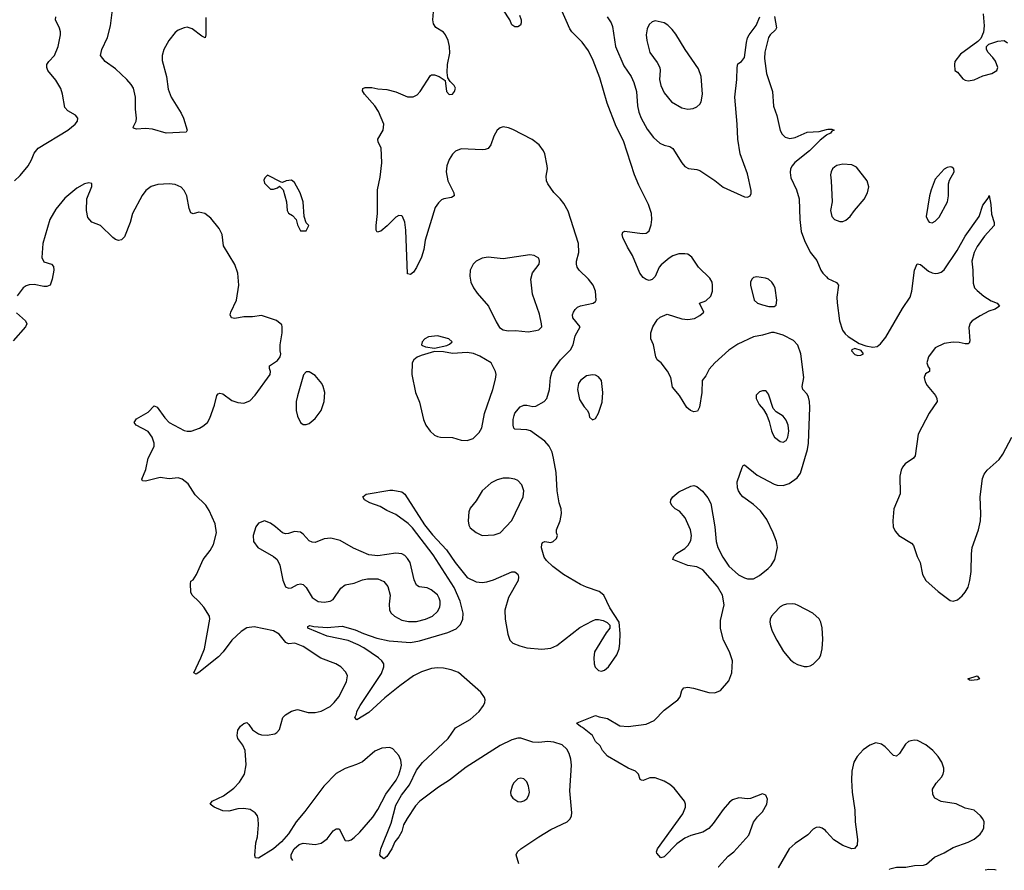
# Model space of a CAD drawing. Header units: inches. Extents: x 1473912 to 1647258, y 640388 to 773423.
# Tile 380 of 420: x 1614587 to 1621193, y 640426 to 646130. Entities that reach past the tile are written whole.
import ezdxf

# ---------------------------------------------------------------- set-up
doc = ezdxf.new("R2010")
doc.units = ezdxf.units.IN
doc.header["$MEASUREMENT"] = 0
doc.layers.add('B6614', color=7, linetype='Continuous')
doc.layers.add('B6624', color=7, linetype='Continuous')

msp = doc.modelspace()

# ---------------------------------------------------------------- linework, layer by layer
at = {"layer": 'B6614', "color": 5}
for points, elevation in [([(1615835.2, 646144.8), (1615835.5, 646030), (1615830.5, 646009.5), (1615810, 646019.3), (1615745.2, 646070), (1615710, 646079.6), (1615690, 646076.2), (1615650, 646059.6), (1615630, 646045.6), (1615587.8, 645990), (1615554.6, 645930), (1615542.1, 645890), (1615543.1, 645856.9), (1615571, 645750), (1615583.7, 645663.7), (1615602.3, 645610), (1615670, 645504.4), (1615686.3, 645470), (1615710.6, 645390), (1615703.6, 645376.4), (1615570.6, 645369.4), (1615477, 645397), (1615430, 645400.4), (1615370, 645396), (1615350, 645402), (1615347.6, 645410), (1615367.8, 645450), (1615369.7, 645470), (1615363.9, 645530), (1615364.7, 645610), (1615351, 645671), (1615335.8, 645695.8), (1615305.6, 645730), (1615230, 645800.4), (1615160.9, 645850), (1615129.6, 645890), (1615137.6, 645930), (1615176.9, 646010), (1615195.3, 646090), (1615217.2, 646250)], 660), ([(1617936.2, 640469.3), (1617918, 640530), (1617926, 640550), (1617949.4, 640570), (1618070, 640650.3), (1618150, 640699.5), (1618261.2, 640750), (1618279.3, 640770), (1618289.3, 640790), (1618292.3, 640810), (1618277.7, 640957.7), (1618288.7, 641130), (1618284.2, 641170), (1618273.1, 641210), (1618258.6, 641238.6), (1618227.3, 641267.3), (1618170, 641286), (1618130, 641289.8), (1618070, 641283.4), (1618030, 641285), (1617950, 641312), (1617930, 641312.1), (1617890, 641301.4), (1617810, 641262.7), (1617582.7, 641117.3), (1617470, 641030.8), (1617396.4, 640983.6), (1617271.3, 640890), (1617242.6, 640857.4), (1617186, 640774), (1617163.1, 640730), (1617150, 640686), (1617130.3, 640650), (1617103.1, 640616.9), (1617084, 640570), (1617050, 640518), (1617030, 640502), (1617010, 640518), (1617004, 640530), (1617009.5, 640569.5), (1617078.7, 640741.3), (1617110, 640863.1), (1617148.6, 640930), (1617201.3, 640998.7), (1617250, 641096.5), (1617290, 641148.3), (1617462.2, 641310), (1617510, 641380.4), (1617610, 641437.1), (1617670.7, 641490), (1617699.8, 641530), (1617707.2, 641550), (1617709.7, 641570), (1617705.2, 641585.2), (1617680, 641620), (1617530, 641752.9), (1617482.7, 641770), (1617430, 641780.6), (1617390, 641783.7), (1617350, 641778.9), (1617282.2, 641757.8), (1617230.1, 641729.9), (1617137, 641663), (1617037.7, 641582.3), (1616930, 641483), (1616850, 641435.3), (1616835.3, 641450), (1616847, 641473), (1616849.6, 641490), (1616871.6, 641530), (1617015.1, 641744.9), (1617030.8, 641790), (1617029.8, 641810), (1617017.6, 641830), (1616993.3, 641850), (1616896.8, 641916.8), (1616858, 641938), (1616790, 641966.2), (1616650, 641995), (1616519.5, 642050), (1616520.1, 642059.9), (1616532.9, 642067.1), (1616561.1, 642061.1), (1616650, 642055.1), (1616750, 642064), (1616837.7, 642037.7), (1616893.1, 642013.1), (1616983.6, 641983.6), (1617064.9, 641964.9), (1617210, 641952.5), (1617270, 641965.3), (1617459.1, 642020.9), (1617514.3, 642045.7), (1617545.4, 642074.6), (1617559.5, 642110), (1617562, 642150), (1617542.2, 642230), (1617502.5, 642322.5), (1617362.1, 642542.1), (1617222.7, 642722.7), (1617192.6, 642752.6), (1617110, 642811.3), (1617050, 642838), (1617005.5, 642865.5), (1616936, 642890), (1616901.2, 642910), (1616889.2, 642930), (1616912.3, 642947.7), (1617070, 642974.9), (1617090, 642974.4), (1617150, 642963), (1617170, 642948), (1617303.4, 642743.4), (1617356.5, 642676.5), (1617450, 642574), (1617509.2, 642489.2), (1617590.1, 642390.1), (1617650, 642361.1), (1617690, 642355.8), (1617720.6, 642359.4), (1617766.1, 642373.9), (1617890, 642427.7), (1617910, 642426.8), (1617930, 642411.3), (1617933.4, 642393.4), (1617930.4, 642370), (1617865.6, 642254.4), (1617841.3, 642170), (1617844.7, 642110), (1617862.3, 642010), (1617876.5, 641970), (1617894.6, 641950), (1617941.6, 641930), (1617990, 641918.3), (1618089.5, 641909.5), (1618150, 641914.7), (1618190, 641932.8), (1618346, 642054), (1618430, 642099.3), (1618450, 642108), (1618470, 642108), (1618501.1, 642101.1), (1618527.9, 642087.9), (1618546, 642070), (1618546.8, 642050), (1618522.3, 642017.7), (1618444.4, 641890), (1618439.6, 641850), (1618442, 641810), (1618449, 641789), (1618470, 641766.4), (1618490, 641761.6), (1618510, 641768), (1618537, 641790), (1618592.8, 641870), (1618608.3, 641910), (1618614.3, 641950), (1618614.8, 642014.8), (1618608, 642090), (1618545.8, 642185.8), (1618506, 642270), (1618475.3, 642295.3), (1618390, 642324.5), (1618350, 642342.9), (1618235.1, 642410), (1618163, 642463), (1618122.4, 642502.4), (1618105.4, 642525.4), (1618087.7, 642587.7), (1618090, 642614), (1618095.3, 642624.7), (1618110, 642631.3), (1618150, 642624.7), (1618166, 642630), (1618188, 642650), (1618195.3, 642670), (1618188, 642690), (1618188.7, 642710), (1618214, 642770), (1618222, 642818), (1618219.3, 642850), (1618207.3, 642890), (1618194, 642970), (1618187, 643093), (1618169.5, 643190), (1618159.3, 643230), (1618139.3, 643270), (1618110, 643304), (1618014, 643374), (1617990, 643379.5), (1617910, 643383.6), (1617902.9, 643390), (1617898, 643410), (1617898.3, 643450), (1617904.2, 643475.8), (1617910, 643490.5), (1617945.8, 643534.2), (1617970, 643544.4), (1617990, 643544.7), (1618030, 643536), (1618050, 643538), (1618106.6, 643570), (1618124.5, 643590), (1618142.7, 643650), (1618149.2, 643730), (1618159.3, 643770), (1618216.4, 643850), (1618283.2, 643916.8), (1618299.7, 643950), (1618314, 644010), (1618347.3, 644070), (1618297.6, 644130), (1618295.6, 644150), (1618301.6, 644170), (1618312.7, 644187.3), (1618330, 644201.6), (1618350, 644210.4), (1618434, 644230), (1618450, 644240.7), (1618455.1, 644250), (1618451.3, 644308.7), (1618434.7, 644350), (1618403.1, 644390), (1618340.9, 644450), (1618327.8, 644470), (1618322.2, 644490), (1618323.1, 644510), (1618338.2, 644570), (1618336.1, 644630), (1618265.8, 644845.8), (1618237.7, 644897.7), (1618212.1, 644930), (1618170, 644971.2), (1618129.7, 645030), (1618121, 645050), (1618118.3, 645081.7), (1618127.8, 645130), (1618126, 645150), (1618109.6, 645230), (1618101.6, 645250), (1618071.8, 645291.8), (1618026.1, 645326.1), (1617895, 645395), (1617865.9, 645405.9), (1617830, 645411.5), (1617810, 645406), (1617790, 645389.6), (1617767.8, 645350), (1617749, 645291), (1617730, 645267.3), (1617710, 645259.7), (1617690, 645258.3), (1617550, 645264), (1617510, 645249.7), (1617490, 645229.7), (1617467.9, 645192.1), (1617453, 645150), (1617448.2, 645110), (1617458.6, 645050), (1617500.5, 644970), (1617502.8, 644950), (1617483, 644937), (1617432, 644930), (1617417, 644923), (1617396.7, 644903.3), (1617375.5, 644870), (1617307.1, 644652.9), (1617299.1, 644590), (1617282.5, 644537.5), (1617250, 644468), (1617230, 644438), (1617210, 644422), (1617190, 644426), (1617178.4, 644718.4), (1617172.1, 644772.1), (1617154.5, 644810), (1617150, 644815.1), (1617130, 644818), (1617110, 644807), (1617052.5, 644747.5), (1617010, 644712.3), (1616985.6, 644705.6), (1616978, 644718), (1616977.6, 644750), (1616987.8, 644830), (1616987.3, 644990), (1617006, 645074), (1617016.2, 645170), (1617012.3, 645270), (1616993.2, 645310), (1616989.2, 645330), (1617025.2, 645390), (1617029.4, 645430), (1616995.2, 645515.2), (1616970, 645552.7), (1616900.9, 645630), (1616886, 645654), (1616889, 645670), (1616904.2, 645675.8), (1616950, 645676.4), (1616990, 645667), (1617050, 645661.3), (1617110, 645647), (1617190, 645612.9), (1617227.1, 645612.9), (1617253.4, 645626.6), (1617274.5, 645650), (1617343.7, 645756.3), (1617350, 645761), (1617370, 645761), (1617402, 645750), (1617442, 645722), (1617451, 645650), (1617468, 645628), (1617490, 645631), (1617505.2, 645650), (1617511.1, 645671.1), (1617502.7, 645690), (1617476, 645716), (1617460.2, 645740.2), (1617455.5, 645775.5), (1617456.9, 645830), (1617474, 645906), (1617471.5, 645951.5), (1617462.2, 645990), (1617444.7, 646030), (1617430, 646046), (1617378, 646078), (1617363, 646103), (1617359.3, 646130), (1617366.5, 646210)], 660), ([(1614551.5, 645050), (1614590, 645085.7), (1614643.1, 645150), (1614667.1, 645190), (1614684.6, 645235.4), (1614710, 645268.9), (1614909.3, 645390), (1614959, 645430), (1614975.3, 645450), (1614978, 645470), (1614962, 645490), (1614910, 645519.3), (1614890, 645541.2), (1614875, 645630), (1614862, 645670), (1614830, 645724.4), (1614775.6, 645790), (1614769.8, 645810), (1614770, 645830.4), (1614782.6, 645850), (1614821.2, 645890), (1614846.2, 645950), (1614861, 646030), (1614860.4, 646050), (1614854.4, 646074.4), (1614828.2, 646130), (1614829.7, 646150)], 680), ([(1617940.9, 646160.9), (1617950.4, 646130), (1617950.5, 646110), (1617946, 646094), (1617930, 646082), (1617910, 646082), (1617890, 646095.3), (1617876, 646130), (1617834, 646194)], 640), ([(1619273.9, 640449.1), (1619274.4, 640450), (1619340.5, 640519.5), (1619377.6, 640550), (1619479.6, 640660.4), (1619510.9, 640749.1), (1619536.2, 640783.8), (1619570, 640818), (1619600.7, 640870), (1619603.7, 640903.7), (1619594, 640930), (1619570, 640939.3), (1619490, 640906.6), (1619470, 640904.5), (1619411.3, 640911.3), (1619370, 640898), (1619350, 640882.4), (1619307.5, 640832.5), (1619239.8, 640740.2), (1619210, 640707.1), (1619170, 640681.5), (1619090, 640659.8), (1619050, 640641), (1618997, 640603), (1618910, 640516), (1618889.3, 640509.3), (1618861.2, 640541.2), (1618859, 640550), (1618866.6, 640570), (1619036, 640804), (1619054.3, 640850), (1619054.7, 640870), (1619048, 640890), (1618977.3, 640977.3), (1618950, 641000.3), (1618910, 641022.7), (1618850, 641044.7), (1618815.3, 641044.7), (1618770, 641027), (1618758, 641030), (1618750, 641035.3), (1618739.5, 641070), (1618719.3, 641090), (1618670, 641111.2), (1618531.5, 641191.5), (1618497.2, 641230), (1618481.5, 641261.5), (1618449.2, 641290), (1618429.3, 641330), (1618364, 641384), (1618349.3, 641390), (1618326, 641410), (1618326.3, 641413.7), (1618450, 641464.7), (1618474.9, 641454.9), (1618530, 641444.4), (1618613.9, 641393.9), (1618670.2, 641390.2), (1618790, 641405.4), (1618843.5, 641430), (1618910, 641499), (1619003.6, 641570), (1619017.6, 641590), (1619030, 641632), (1619042, 641650), (1619070, 641653.4), (1619107.9, 641647.9), (1619210, 641617.1), (1619250, 641615.5), (1619290, 641630.8), (1619344.4, 641695.6), (1619364.5, 641750), (1619369.6, 641830), (1619349.6, 641890), (1619309.6, 641970), (1619288.3, 642048.3), (1619290, 642102), (1619313.3, 642206.7), (1619302.2, 642270), (1619268.2, 642330), (1619170, 642440.5), (1619130, 642460.4), (1619069.6, 642469.6), (1618968, 642510), (1618975.3, 642530), (1618994, 642550), (1619050, 642583), (1619072.7, 642607.3), (1619090, 642638), (1619093.6, 642670), (1619087, 642710), (1619052, 642790), (1619013.8, 642833.8), (1618984, 642850), (1618964, 642870), (1618954, 642890), (1618955.3, 642910), (1618968, 642930), (1619010, 642964.7), (1619090, 643001), (1619110, 643006), (1619130, 642998.8), (1619168.1, 642968.1), (1619204.7, 642924.7), (1619224.7, 642884.7), (1619250.3, 642730.3), (1619260.2, 642630), (1619270.3, 642589.7), (1619304.8, 642524.8), (1619345.2, 642465.2), (1619410, 642408.2), (1619450, 642386.2), (1619470, 642380.2), (1619510, 642380.8), (1619550, 642402.3), (1619609.6, 642450), (1619628, 642470), (1619652.4, 642510), (1619670.9, 642590), (1619664.5, 642630), (1619642.2, 642690), (1619599.2, 642779.2), (1619556.6, 642836.6), (1619510, 642878), (1619438, 642930), (1619425.3, 642945.3), (1619409.7, 642969.7), (1619402.9, 642990), (1619400.7, 643030), (1619433.2, 643126.8), (1619440.2, 643139.8), (1619450, 643144.7), (1619535.3, 643075.3), (1619650, 643015.4), (1619670, 643009.3), (1619710, 643007.2), (1619750, 643019.1), (1619802.7, 643057.3), (1619825.8, 643090), (1619872.5, 643247.5), (1619880.4, 643290), (1619888.9, 643530), (1619887, 643570), (1619879.8, 643599.8), (1619870, 643618), (1619840.4, 643650), (1619835.8, 643670), (1619847.5, 643730), (1619827.8, 643890), (1619806.7, 643946.7), (1619779, 643979), (1619710, 644015.1), (1619650, 644032.3), (1619630, 644032.3), (1619570, 644014.5), (1619510, 644003.6), (1619405.2, 643954.8), (1619345, 643915), (1619250.7, 643830), (1619213.4, 643786.6), (1619190, 643742), (1619166, 643710), (1619164, 643630), (1619147.1, 643532.9), (1619134.8, 643505.2), (1619110, 643501.2), (1619088.7, 643510), (1619064, 643530), (1619014, 643610), (1618966.8, 643666.8), (1618955.1, 643730), (1618933.8, 643773.8), (1618890, 643829), (1618864, 643850), (1618854, 643870), (1618839, 643950), (1618822, 643990), (1618822, 644030), (1618835.3, 644070), (1618863.1, 644116.9), (1618884.7, 644135.3), (1618930, 644156), (1619030, 644124.9), (1619070, 644120.5), (1619113.4, 644126.6), (1619150, 644146.8), (1619176, 644170), (1619148, 644230), (1619190, 644244.9), (1619223.3, 644276.7), (1619235.1, 644310), (1619236.2, 644350), (1619232, 644370), (1619218, 644398), (1619141.3, 644470), (1619097.5, 644537.5), (1619070, 644557), (1619050, 644560.9), (1619010, 644559.3), (1618970, 644546.6), (1618944, 644530), (1618890, 644486), (1618878, 644470), (1618850, 644408.7), (1618830, 644388.7), (1618810, 644382), (1618790, 644389), (1618770, 644401.2), (1618747.3, 644430), (1618699.5, 644550), (1618664.4, 644604.4), (1618633.2, 644670), (1618629.3, 644690.7), (1618634, 644706), (1618646.8, 644713.2), (1618764.1, 644695.9), (1618790, 644698), (1618797.4, 644702.6), (1618810, 644714), (1618824.8, 644755.2), (1618828.9, 644791.1), (1618826.8, 644830), (1618806.8, 644890), (1618740.9, 645020.9), (1618711.5, 645090), (1618638.4, 645318.4), (1618590, 645413.7), (1618528.2, 645570), (1618479.5, 645739.5), (1618435.7, 645855.7), (1618402.6, 645922.6), (1618360.8, 645980.8), (1618290.9, 646050), (1618277.4, 646070), (1618221, 646201)], 640), ([(1618527.7, 646150), (1618555.8, 646110), (1618564.8, 646084.8), (1618584.2, 645950), (1618640.5, 645820.5), (1618690, 645748.8), (1618707.7, 645710), (1618726.3, 645650), (1618732.5, 645552.5), (1618740.9, 645510), (1618756.3, 645470), (1618795.8, 645395.8), (1618840.1, 645340.1), (1618882.5, 645302.5), (1618910, 645289), (1618950, 645279), (1618970, 645266.4), (1619028.9, 645170), (1619050, 645145.7), (1619073.3, 645133.3), (1619130, 645125.2), (1619150, 645118.2), (1619250, 645052.9), (1619307.5, 645007.5), (1619450, 644941.8), (1619470, 644940.3), (1619487, 644950), (1619494.7, 644965.3), (1619495.2, 644984.8), (1619470, 645096.2), (1619419.8, 645230), (1619404.1, 645330), (1619401.5, 645430), (1619384.8, 645610), (1619399.2, 645730), (1619400.5, 645810), (1619406.2, 645833.8), (1619430, 645850.4), (1619450, 645877.3), (1619462.8, 645977.2), (1619471, 646009), (1619481.6, 646030), (1619527.7, 646092.3), (1619552, 646150)], 640), ([(1619651.7, 646151.7), (1619664.4, 646075.6), (1619657.5, 646062.5), (1619621.3, 646030), (1619612, 646010), (1619586.8, 645913.2), (1619583.6, 645870), (1619598.6, 645770), (1619638.8, 645650), (1619645, 645550), (1619667.9, 645487.9), (1619688.1, 645388.1), (1619703.2, 645363.2), (1619723, 645343), (1619753.4, 645333.4), (1619790, 645340.3), (1619870, 645376.1), (1619950, 645381.3), (1620000, 645393.1)], 640), ([(1620000, 645356.4), (1619957.7, 645322.3), (1619886.3, 645250), (1619787.8, 645172.2), (1619769.5, 645150.5), (1619759.3, 645130), (1619755.4, 645104.6), (1619760.1, 645070), (1619798.9, 644990), (1619816.6, 644930), (1619821.9, 644790), (1619830.8, 644710), (1619852.2, 644650), (1619890, 644570.3), (1619935.6, 644515.6), (1619962.5, 644450), (1619976, 644430), (1620000, 644405.5)], 640), ([(1616420.6, 640492.1), (1616409.2, 640510), (1616409.4, 640530.6), (1616429.5, 640570.5), (1616461.6, 640598.4), (1616490, 640607.7), (1616570, 640599.3), (1616610, 640608), (1616650, 640636.3), (1616690, 640690.7), (1616710, 640702.8), (1616730, 640704.7), (1616770, 640626), (1616790, 640624), (1616810, 640630.5), (1616830, 640644.9), (1616870, 640681.7), (1616957.1, 640782.9), (1616990, 640834.3), (1617043.4, 640936.6), (1617112.7, 641030), (1617130, 641064.9), (1617144.1, 641110), (1617148.6, 641130), (1617145.1, 641165.1), (1617130, 641195.1), (1617090, 641241.2), (1617069.4, 641249.4), (1617015.9, 641244.1), (1616970, 641223.7), (1616886.1, 641153.9), (1616845.8, 641134.2), (1616770, 641108.2), (1616710, 641073.8), (1616626.9, 640990), (1616500.5, 640819.5), (1616442.4, 640750), (1616390.4, 640669.6), (1616344.4, 640615.6), (1616290.3, 640569.7), (1616190, 640506.6), (1616170, 640508.7), (1616164.1, 640524.1), (1616171.6, 640610), (1616181.6, 640650), (1616189.6, 640730), (1616187.8, 640770), (1616181.6, 640790), (1616167.8, 640810), (1616132.5, 640832.5), (1616090, 640839.8), (1616050, 640838.3), (1615990, 640821.2), (1615950, 640823.5), (1615892.7, 640850), (1615865.2, 640870), (1615879.3, 640890), (1615955.3, 640924.7), (1616023.6, 640976.4), (1616062.8, 641017.2), (1616094.5, 641070), (1616107.2, 641132.8), (1616100.7, 641230), (1616084.2, 641264.2), (1616050, 641309), (1616045.1, 641330), (1616050, 641364.7), (1616068.2, 641391.8), (1616090, 641410.5), (1616110, 641416.3), (1616124.1, 641404.1), (1616148.2, 641368.2), (1616190, 641340.3), (1616210, 641333.1), (1616248, 641332), (1616298.3, 641341.7), (1616313.2, 641350), (1616329.4, 641370), (1616352.3, 641450), (1616371.3, 641468.7), (1616410, 641493), (1616450, 641504.4), (1616523.2, 641483.2), (1616570, 641484), (1616610, 641493.8), (1616670, 641524.4), (1616698, 641550), (1616728.5, 641590), (1616778.7, 641690), (1616786.6, 641730), (1616775.3, 641755.3), (1616741.2, 641790), (1616709, 641810), (1616608, 641848), (1616490, 641927.2), (1616432, 641948), (1616390, 641945.1), (1616372.9, 641952.9), (1616326.9, 642010), (1616290, 642031.2), (1616161, 642059), (1616110, 642051.6), (1616073, 642027), (1616010, 641969.6), (1615952, 641890), (1615921.8, 641858.2), (1615790, 641753.2), (1615770, 641741.2), (1615755.3, 641750), (1615803, 641850), (1615826.3, 641910), (1615862.6, 642110), (1615860.5, 642130), (1615823.1, 642190), (1615790, 642228.1), (1615743.9, 642270), (1615735.8, 642290), (1615732.5, 642347.5), (1615736.2, 642363.8), (1615750, 642374), (1615772.2, 642410), (1615818.7, 642510), (1615864.5, 642570), (1615887, 642610), (1615906.6, 642690), (1615898, 642750), (1615858.9, 642838.9), (1615835.5, 642875.5), (1615764.8, 642944.8), (1615716.6, 643016.6), (1615677.2, 643050), (1615650, 643057.6), (1615590, 643052), (1615530, 643059.6), (1615430, 643035.1), (1615410, 643038), (1615406, 643050), (1615432.9, 643112.9), (1615449.5, 643190.5), (1615481.2, 643250), (1615489.2, 643270), (1615489.3, 643290), (1615475.1, 643330), (1615450, 643369.2), (1615369, 643410), (1615354, 643430), (1615370, 643454), (1615450, 643498.8), (1615490, 643541), (1615510, 643531.3), (1615559.9, 643459.9), (1615589.2, 643429.2), (1615690, 643375.8), (1615710, 643370.4), (1615738, 643370), (1615794, 643390), (1615816.6, 643403.4), (1615846, 643430), (1615862.5, 643457.5), (1615894.2, 643545.8), (1615909.5, 643610.5), (1615918, 643622), (1615930, 643626.8), (1615950, 643620.7), (1616010, 643576.3), (1616050, 643562), (1616090, 643559.1), (1616130, 643574), (1616167.9, 643612.1), (1616267, 643750), (1616269.3, 643770), (1616262.7, 643790), (1616262.7, 643810), (1616315.8, 643844.2), (1616334, 643870), (1616339, 643890), (1616334, 643910), (1616334, 643950), (1616349, 644030), (1616349, 644070), (1616344.7, 644084.7), (1616310, 644113.2), (1616210, 644146.6), (1616150, 644138), (1616090, 644137), (1616030, 644126.6), (1616008.7, 644130), (1615999, 644150), (1616002.7, 644170), (1616042, 644250), (1616057, 644350), (1616049.5, 644430), (1616029.5, 644489.5), (1615953.4, 644613.4), (1615945.4, 644690), (1615924.4, 644730), (1615870, 644799.7), (1615830, 644829.7), (1615790, 644840.5), (1615750, 644829.3), (1615735.1, 644835.1), (1615724, 644864), (1615707.8, 644950), (1615690, 644986), (1615670, 645006.6), (1615630, 645025.1), (1615590, 645029.6), (1615514.9, 645025.1), (1615470, 645012.3), (1615434.4, 644985.6), (1615408.8, 644951.2), (1615344.4, 644830), (1615328.2, 644770), (1615290, 644675.1), (1615270, 644654.3), (1615250, 644649.8), (1615230, 644655.4), (1615211.5, 644670), (1615130, 644749.6), (1615070, 644773.2), (1615044.8, 644804.8), (1615036, 644850), (1615037, 644930), (1615072.1, 645012.1), (1615071.4, 645031.4), (1615050, 645037), (1615022.8, 645030), (1614970, 645000.5), (1614890, 644932.4), (1614830, 644860.5), (1614790.2, 644790), (1614743.1, 644630), (1614735.8, 644535.8), (1614750, 644506), (1614801, 644490), (1614814.7, 644474.7), (1614816.4, 644450), (1614805.5, 644390), (1614790.6, 644350), (1614770, 644340.9), (1614750, 644340.9), (1614685.2, 644354.8), (1614650, 644352.7), (1614630, 644345.2), (1614610, 644333.2), (1614570, 644279.5)], 680), ([(1614565.4, 644165.4), (1614626, 644110), (1614636, 644090), (1614626.8, 644070), (1614542.5, 643977.5)], 680), ([(1620000, 640683.9), (1619992.3, 640692.3), (1619970, 640707.3), (1619950, 640714.5), (1619930, 640711.6), (1619910, 640700.5), (1619875.9, 640664.1), (1619790, 640605.5), (1619749.2, 640570), (1619676.3, 640443)], 640)]:
    msp.add_lwpolyline(points, dxfattribs=dict(at, elevation=elevation))
for points, elevation in [([(1618850, 646122.9), (1618830, 646117), (1618810, 646099.3), (1618797, 646070), (1618790.3, 646030), (1618793.7, 645990), (1618814, 645910), (1618864.1, 645844.1), (1618882.3, 645810), (1618884.6, 645790), (1618878.9, 645730), (1618888.1, 645688.1), (1618910, 645640.7), (1618960.5, 645580.5), (1619030, 645539.5), (1619070, 645530.4), (1619104.4, 645535.6), (1619130, 645545.5), (1619150, 645564), (1619159.7, 645580.3), (1619168, 645630), (1619159.8, 645750), (1619140.5, 645800.5), (1619050.9, 645930.9), (1618990, 646033.2), (1618964.9, 646064.9), (1618934.5, 646094.5), (1618910, 646109.5)], 660), ([(1616250, 645088), (1616232, 645070), (1616225.4, 645054.6), (1616230, 645034), (1616270, 644994), (1616290, 644994), (1616316.4, 645003.6), (1616330, 645014), (1616354, 644990), (1616378, 644910), (1616382, 644850), (1616390, 644834), (1616416.9, 644816.9), (1616442, 644790), (1616450, 644754), (1616470, 644714), (1616510, 644714), (1616526, 644750), (1616508.4, 644768.4), (1616495.3, 644810), (1616488.7, 644910), (1616469.2, 644970), (1616430, 645038), (1616410, 645054), (1616374, 645050), (1616350, 645038), (1616340.4, 645040.4)], 680), ([(1618010, 644552.7), (1617830, 644526.6), (1617730, 644538.9), (1617690, 644531.3), (1617649.2, 644510.8), (1617629.2, 644490.8), (1617610.2, 644449.8), (1617606.2, 644410), (1617613, 644370), (1617631.4, 644331.4), (1617656.7, 644296.7), (1617732.8, 644210), (1617783.1, 644103.1), (1617806.7, 644066.7), (1617830.4, 644050.4), (1617863.9, 644043.9), (1617913.9, 644046.1), (1617997.6, 644037.6), (1618050, 644045), (1618070, 644050.3), (1618089.7, 644070), (1618088.7, 644090), (1618075.5, 644155.5), (1618026.9, 644290), (1618015.8, 644390), (1618026.5, 644433.5), (1618072.3, 644490), (1618075.1, 644510), (1618069, 644530), (1618038, 644550)], 680), ([(1619533, 644407), (1619510, 644400.9), (1619499.1, 644390), (1619490.6, 644370), (1619490.5, 644350), (1619514.9, 644250), (1619537.3, 644230), (1619570, 644218.3), (1619612.2, 644207.8), (1619650, 644206), (1619663.3, 644216.7), (1619667.6, 644250), (1619655.1, 644330), (1619647.6, 644350), (1619633.3, 644370), (1619610, 644389.6), (1619590, 644396.9)], 640), ([(1617390, 644011.2), (1617330, 644002.4), (1617304.9, 643990), (1617286.4, 643970), (1617283.8, 643950), (1617290, 643945.7), (1617310, 643936), (1617370, 643927.3), (1617453.7, 643946.3), (1617470, 643953.4), (1617489.3, 643970), (1617465.2, 643990)], 680), ([(1617370, 643904.8), (1617280.7, 643879.3), (1617253.5, 643866.5), (1617230.3, 643850), (1617220.3, 643830), (1617218.7, 643750), (1617242.6, 643630), (1617270, 643566), (1617295.8, 643450), (1617312.7, 643410), (1617340.7, 643370), (1617370, 643344.9), (1617390, 643335.5), (1617410, 643330.5), (1617490, 643328.4), (1617550, 643310.4), (1617590, 643308.2), (1617630, 643321.6), (1617670, 643362), (1617686.9, 643393.1), (1617705.1, 643490), (1617762.4, 643650), (1617779.3, 643719.3), (1617782.7, 643750), (1617779.3, 643770), (1617749.3, 643829.3), (1617674.2, 643874.2), (1617631.6, 643891.6), (1617590, 643898.7), (1617490, 643892.4), (1617430, 643904)], 680), ([(1616530, 643768.7), (1616510, 643768.7), (1616490.9, 643749.1), (1616450, 643608), (1616443, 643570), (1616442, 643510), (1616450, 643472), (1616471.3, 643430), (1616490, 643416), (1616510, 643416), (1616530, 643422.8), (1616570, 643454.8), (1616609.4, 643510), (1616629.3, 643570), (1616634, 643630), (1616624, 643670), (1616613.2, 643690), (1616570, 643744)], 680), ([(1618430, 643749.7), (1618390, 643741), (1618349.3, 643710.7), (1618337, 643690), (1618328.5, 643650), (1618342.6, 643582.6), (1618374.2, 643534.2), (1618396, 643510), (1618406, 643490), (1618410, 643464.7), (1618430, 643447.3), (1618450, 643456), (1618470, 643492), (1618494, 643566), (1618499.1, 643630), (1618489.7, 643710), (1618470, 643735.8), (1618450, 643747.1)], 660), ([(1619590, 643642), (1619570, 643642), (1619550, 643634), (1619528, 643612), (1619527.3, 643590), (1619547.3, 643550), (1619576.4, 643516.4), (1619598.8, 643478.8), (1619615.9, 643435.9), (1619630, 643372), (1619639.1, 643350), (1619650.8, 643330), (1619690, 643302), (1619710, 643297.3), (1619730, 643307.3), (1619740.7, 643330), (1619747.3, 643370), (1619743.6, 643410), (1619730, 643445.2), (1619710, 643472.3), (1619661.6, 643501.6), (1619642.5, 643522.5), (1619610, 643618), (1619596.5, 643636.5)], 660), ([(1617870, 643056.2), (1617830, 643056.2), (1617790, 643045.1), (1617750, 643025.1), (1617689, 642971), (1617650, 642904), (1617610, 642854), (1617600.5, 642830), (1617596.3, 642770), (1617599.9, 642739.9), (1617610, 642722.8), (1617650, 642690.8), (1617690.7, 642670.7), (1617770, 642676.3), (1617810, 642688), (1617890, 642770.6), (1617966, 642930), (1617969.6, 642970), (1617956.2, 643010), (1617930, 643039.3), (1617908, 643050)], 680), ([(1616230, 642768.7), (1616190, 642754), (1616171, 642730), (1616154, 642670), (1616154.8, 642630), (1616184.7, 642590), (1616290.4, 642530.4), (1616314, 642510), (1616331.9, 642471.9), (1616351.7, 642371.7), (1616370, 642327.7), (1616390, 642318), (1616410, 642320.4), (1616450, 642342), (1616470, 642347), (1616490, 642343.1), (1616510, 642323), (1616550, 642254.9), (1616590, 642228.5), (1616630, 642223), (1616669.6, 642230.4), (1616690, 642242.8), (1616741.7, 642318.3), (1616770, 642339.1), (1616830, 642350.7), (1616887.3, 642372.7), (1616920.1, 642379.9), (1616990, 642380.4), (1617030, 642363), (1617058, 642330), (1617073, 642270), (1617066.7, 642210), (1617068.2, 642170), (1617079.1, 642150), (1617100.7, 642130), (1617150, 642104.2), (1617195.4, 642095.4), (1617250, 642093.8), (1617310, 642109.2), (1617356.2, 642130), (1617390, 642160.5), (1617405.4, 642190), (1617408.4, 642210), (1617408.4, 642230), (1617402.2, 642250), (1617390, 642273.3), (1617347.5, 642307.5), (1617320.1, 642320.1), (1617267.9, 642327.9), (1617250, 642337.2), (1617233.4, 642373.4), (1617207.3, 642490), (1617190, 642517), (1617170, 642536.2), (1617150, 642547.3), (1617110, 642551.5), (1616990, 642534.5), (1616930, 642540.9), (1616825.8, 642585.8), (1616737.7, 642637.7), (1616673.6, 642653.6), (1616630, 642649.7), (1616570, 642625.1), (1616550, 642626), (1616530, 642636.2), (1616490, 642679.5), (1616470, 642694), (1616430, 642697), (1616390, 642683.7), (1616370, 642682.7), (1616349.6, 642689.6), (1616304, 642730), (1616270, 642753.2)], 680), ([(1619770, 642212.6), (1619732, 642210), (1619710, 642203.6), (1619690, 642191.6), (1619648.2, 642150), (1619630.4, 642130), (1619621.3, 642110), (1619619.5, 642090), (1619624.8, 642064.8), (1619636.4, 642030), (1619666.4, 641970), (1619712.3, 641892.3), (1619758.2, 641838.2), (1619780, 641820), (1619805.8, 641805.8), (1619850, 641793.6), (1619870, 641792.3), (1619890, 641797.2), (1619910, 641808.3), (1619952.1, 641850), (1619962.4, 641870), (1619971.7, 641910), (1619976.2, 641976.2), (1619972.1, 642052.1), (1619963, 642090), (1619950, 642111.8), (1619907.3, 642150), (1619810, 642202.6), (1619790, 642211.1)], 640), ([(1617950, 641043.7), (1617930, 641039.3), (1617900.7, 641010), (1617890.7, 640990), (1617880.7, 640950), (1617882.8, 640930), (1617896, 640910), (1617930, 640887.3), (1617950, 640884), (1617970, 640890.7), (1617990, 640906), (1618003.7, 640930), (1618007, 640950), (1618000.7, 640990), (1617990, 641019), (1617970, 641039.3)], 680)]:
    msp.add_lwpolyline(points, close=True, dxfattribs=dict(at, elevation=elevation))
at = {"layer": 'B6624', "color": 5}
for points, elevation in [([(1621050.5, 646170), (1621058, 646090), (1621052.5, 646047.5), (1621035.5, 646004.5), (1621015.5, 645984.5), (1620899.8, 645900.2), (1620862, 645850), (1620858, 645830), (1620862, 645790), (1620878, 645778), (1620914.4, 645734.4), (1620930, 645724.7), (1620950, 645721), (1620990, 645726.8), (1621050, 645753), (1621110, 645770.6), (1621144, 645790), (1621149.2, 645810.8), (1621133, 645853), (1621117.1, 645877.1), (1621083.7, 645910), (1621072.7, 645930), (1621073.2, 645950), (1621090, 645966.8), (1621150, 645987.3), (1621191.3, 645990), (1621214.4, 645974.4)], 660), ([(1620000, 645393.1), (1620010, 645395.5), (1620035.9, 645395.9), (1620051.3, 645390), (1620036.8, 645383.2), (1620026, 645370), (1620002, 645358), (1620000, 645356.4)], 640), ([(1620000, 644405.5), (1620010, 644395.3), (1620068.2, 644368.2), (1620080.3, 644350), (1620070.2, 644270), (1620071.6, 644231.6), (1620088.1, 644110), (1620108.5, 644048.5), (1620124.2, 644024.2), (1620145.4, 644005.4), (1620219.3, 643959.3), (1620262.9, 643942.9), (1620310, 643934), (1620340.8, 643939.2), (1620362.8, 643957.2), (1620397.8, 644002.2), (1620510, 644194.4), (1620560.5, 644270), (1620573.3, 644310), (1620589.7, 644450), (1620607.9, 644492.1), (1620630, 644487.7), (1620684.8, 644444.8), (1620710, 644432.4), (1620730, 644428.2), (1620750, 644430.4), (1620770, 644437.1), (1620790, 644452.7), (1620877, 644583), (1620930, 644679.5), (1621024, 644810), (1621050, 644886), (1621085.6, 644934.4), (1621090.9, 644950.9), (1621102, 644890), (1621106, 644826), (1621126, 644770), (1621126, 644750), (1621061, 644679), (1621010.3, 644610), (1620990.3, 644570), (1620974.6, 644510), (1620982, 644450), (1620983.4, 644363.4), (1620992.5, 644332.5), (1621010, 644314), (1621055.8, 644275.8), (1621105.8, 644245.8), (1621146, 644230), (1621161, 644210), (1621131, 644190), (1621090, 644175.6), (1621030, 644143.6), (1620977.3, 644110), (1620964.2, 644095.8), (1620954.6, 644065.4), (1620962.8, 643977.2), (1620958, 643962), (1620950, 643957.2), (1620930, 643957), (1620890, 643965.6), (1620850, 643967.6), (1620790, 643959.5), (1620730, 643929.4), (1620684.9, 643870), (1620672.7, 643830), (1620682, 643802), (1620690.8, 643790), (1620692, 643770), (1620664.4, 643755.6), (1620656.3, 643730), (1620662.8, 643702.8), (1620676.1, 643676.1), (1620730.5, 643610), (1620740.5, 643590), (1620741.6, 643570), (1620689.1, 643490.9), (1620615.3, 643350), (1620595.4, 643204.6), (1620584, 643190), (1620527.8, 643152.2), (1620510.3, 643129.7), (1620502, 643110), (1620492, 643070), (1620495.3, 642950), (1620452.3, 642850), (1620444.5, 642770), (1620448.1, 642730), (1620460.4, 642700.4), (1620484.9, 642670), (1620570, 642619.5), (1620584.4, 642604.4), (1620609, 642530), (1620627.6, 642490), (1620643.6, 642410), (1620666.7, 642370), (1620750, 642296.5), (1620830, 642234.4), (1620850, 642230.4), (1620879.4, 642240.6), (1620910, 642266), (1620930, 642290.4), (1620950, 642324.9), (1620962.8, 642370), (1620970.6, 642429.4), (1620972.6, 642547.4), (1620978.4, 642590), (1621020.2, 642710), (1621032.6, 642770), (1621035.5, 642815.5), (1621031, 642930), (1621046.9, 643053.1), (1621056.9, 643083.1), (1621077, 643110), (1621158.7, 643181.3), (1621184.2, 643215.8), (1621242.9, 643330)], 640), ([(1620422.4, 640431.8), (1620425.6, 640434.4), (1620470, 640446), (1620532.9, 640447.1), (1620590, 640458.8), (1620650, 640460.7), (1620670, 640467.3), (1620725.3, 640514.7), (1620790, 640543.6), (1620850, 640579.6), (1620950, 640614.7), (1620990, 640633.8), (1621030, 640667.6), (1621047.4, 640690), (1621056.2, 640710), (1621057.7, 640750), (1621049.8, 640769.8), (1621033.5, 640790), (1620990, 640828.2), (1620930, 640842.9), (1620870, 640871.1), (1620770, 640887.8), (1620726.6, 640910), (1620713.1, 640933.1), (1620711.6, 640970), (1620735.6, 641010), (1620770.8, 641049.2), (1620783, 641070), (1620788.2, 641090), (1620786.9, 641110), (1620772.8, 641150), (1620749.7, 641190), (1620713.3, 641230), (1620667.2, 641267.2), (1620610, 641295.6), (1620590, 641298.7), (1620565.3, 641294.7), (1620550, 641288.6), (1620529.4, 641270.6), (1620490, 641209.5), (1620470, 641192), (1620450, 641194.5), (1620394.3, 641254.3), (1620370, 641271.8), (1620330, 641279.6), (1620290, 641266), (1620245.3, 641234.7), (1620206.3, 641190), (1620184.2, 641150), (1620169.2, 641090), (1620167.1, 641030), (1620171.3, 640950), (1620190.2, 640830), (1620192.9, 640750), (1620208.4, 640631.6), (1620205.2, 640594.8), (1620198, 640582), (1620187.3, 640572.7), (1620170, 640569.4), (1620110, 640591.6), (1620049.4, 640630), (1620000, 640683.9)], 640), ([(1621137.8, 640425.7), (1621130, 640429.1), (1621088.1, 640431.9), (1621065.6, 640426.1)], 640)]:
    msp.add_lwpolyline(points, dxfattribs=dict(at, elevation=elevation))
for points, elevation in [([(1620110, 645162), (1620070, 645153), (1620055.4, 645144.6), (1620040.4, 645130), (1620030.4, 645110), (1620026.4, 645090), (1620032.2, 645050), (1620037.1, 644910), (1620026, 644850), (1620036.3, 644810), (1620054.8, 644790), (1620090, 644777.6), (1620110, 644778), (1620130, 644784.9), (1620158.9, 644810), (1620188.5, 644851.5), (1620253.9, 644926.1), (1620275.1, 644970), (1620284.5, 645010), (1620274, 645050), (1620201.5, 645141.5), (1620170, 645156.3)], 660), ([(1620830, 645144), (1620810, 645139), (1620790, 645128.7), (1620730, 645062), (1620702, 644990), (1620690.4, 644949.6), (1620669.2, 644810), (1620681.3, 644781.3), (1620690, 644772.7), (1620710, 644768.5), (1620730, 644778.4), (1620754.9, 644805.1), (1620811.1, 644910), (1620819.7, 644950), (1620818, 645030), (1620825.4, 645054.6), (1620857.2, 645110), (1620855.3, 645130), (1620842, 645142)], 660), ([(1620190, 643926.3), (1620170, 643916), (1620168.5, 643908.5), (1620190, 643885.5), (1620210, 643879), (1620230, 643879.5), (1620249.4, 643890), (1620232.6, 643912.6)], 640), ([(1620970, 641699), (1620960.2, 641700.2), (1620948, 641710), (1621010, 641730.5), (1621026, 641710), (1621010, 641702.9)], 620)]:
    msp.add_lwpolyline(points, close=True, dxfattribs=dict(at, elevation=elevation))

doc.saveas('drawing.dxf')
